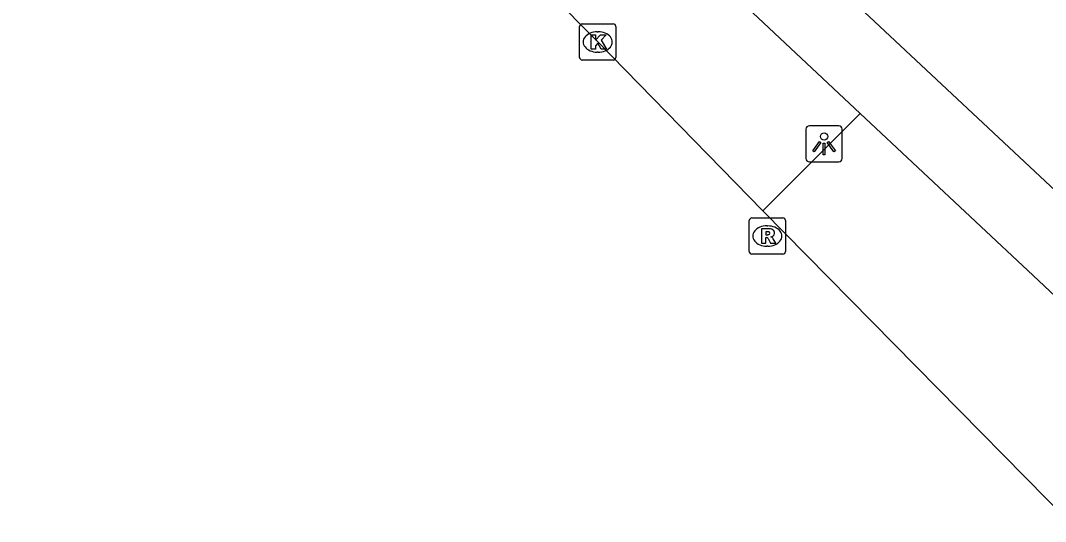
# Model space of a CAD drawing. Extents: x 161087 to 161922, y 382574 to 383873.
# Drawn here: x 161170.46 to 161198.72, y 383190.86 to 383204.67 of the extents above; entities that cross this region are included whole.
import ezdxf

# ---------------------------------------------------------------- set-up
doc = ezdxf.new("R2010")
doc.units = 0
for name, color, linetype in [('IMGEO_Fietspad_gesloten', 7, 'Continuous'), ('IMGEO_Kolk', 7, 'Continuous'), ('IMGEO_Lichtpunt', 7, 'Continuous'), ('IMGEO_Rijbaan_lokaal_gesloten', 7, 'Continuous'), ('IMGEO_Rioolput', 7, 'Continuous'), ('IMGEO_Voetpad_open', 7, 'Continuous')]:
    doc.layers.add(name, color=color, linetype=linetype)

msp = doc.modelspace()

# ---------------------------------------------------------------- linework, layer by layer
at = {"layer": 'IMGEO_Fietspad_gesloten'}
for points in [[(161174.04, 383223.328), (161199.844, 383199.176)], [(161193.612, 383202.105), (161172.013, 383222.368)], [(161202.392, 383193.868), (161198.375, 383197.637), (161193.612, 383202.105)]]:
    msp.add_lwpolyline(points, dxfattribs=at)
at = {"layer": 'IMGEO_Kolk'}
for p, q in [((161185.872, 383203.653), (161185.872, 383204.505)), ((161185.947, 383204.579), (161186.799, 383204.579)), ((161186.873, 383204.505), (161186.873, 383203.653)), ((161186.36, 383204.359), (161186.385, 383204.359)), ((161186.799, 383203.579), (161185.947, 383203.579)), ((161186.383, 383203.799), (161186.358, 383203.799))]:
    msp.add_line(p, q, dxfattribs=at)
for points in [[(161185.872, 383203.653), (161185.872, 383204.505)], [(161185.947, 383204.579), (161186.799, 383204.579)], [(161186.873, 383204.505), (161186.873, 383203.653)], [(161186.193, 383204.279), (161186.316, 383204.279), (161186.316, 383204.128), (161186.446, 383204.279), (161186.61, 383204.279), (161186.464, 383204.128), (161186.617, 383203.879), (161186.465, 383203.879), (161186.38, 383204.043), (161186.316, 383203.976), (161186.316, 383203.879), (161186.193, 383203.879), (161186.193, 383204.279)], [(161186.799, 383203.579), (161185.947, 383203.579)]]:
    msp.add_lwpolyline(points, dxfattribs=at)
for centre, start, end in [((161185.949, 383204.503), 91.552, 178.448), ((161185.949, 383204.503), 91.552, 178.448), ((161186.797, 383204.503), 1.552, 88.448), ((161186.797, 383204.503), 1.552, 88.448), ((161185.949, 383203.655), 181.552, 268.448), ((161185.949, 383203.655), 181.552, 268.448), ((161186.797, 383203.655), 271.552, 358.448), ((161186.797, 383203.655), 271.552, 358.448)]:
    msp.add_arc(centre, 0.0765, start, end, dxfattribs=at)
for centre, major_axis, ratio, start_param, end_param in [((161186.359, 383204.079), (-0.387, 0.002), 0.722429, 4.712389, 7.853982), ((161186.384, 383204.079), (-0.39, 0.002), 0.717154, 1.570796, 4.712389)]:
    msp.add_ellipse(centre, major_axis=major_axis, ratio=ratio, start_param=start_param, end_param=end_param, dxfattribs=at)
at = {"layer": 'IMGEO_Lichtpunt'}
for p, q in [((161192.115, 383201.675), (161192.115, 383200.868)), ((161192.115, 383201.675), (161192.115, 383200.868)), ((161193.017, 383201.77), (161192.209, 383201.77)), ((161193.017, 383201.77), (161192.209, 383201.77)), ((161193.111, 383200.868), (161193.111, 383201.675)), ((161193.111, 383200.868), (161193.111, 383201.675)), ((161192.209, 383200.774), (161193.017, 383200.774)), ((161192.209, 383200.774), (161193.017, 383200.774))]:
    msp.add_line(p, q, dxfattribs=at)
for points in [[(161192.489, 383201.339), (161192.528, 383201.311), (161192.34, 383201.049), (161192.302, 383201.076), (161192.489, 383201.339)], [(161192.591, 383201.291), (161192.638, 383201.291), (161192.638, 383200.969), (161192.591, 383200.969), (161192.591, 383201.291)], [(161192.701, 383201.311), (161192.739, 383201.338), (161192.926, 383201.076), (161192.887, 383201.048), (161192.701, 383201.311)]]:
    msp.add_lwpolyline(points, dxfattribs=at)
msp.add_circle((161192.614, 383201.473), 0.0994, dxfattribs=at)
for centre, start, end in [((161192.209, 383201.675), 90, 180), ((161192.209, 383201.675), 90, 180), ((161193.017, 383201.675), 0, 90), ((161193.017, 383201.675), 0, 90), ((161192.209, 383200.868), 180, 270), ((161192.209, 383200.868), 180, 270), ((161193.017, 383200.868), 270, 0), ((161193.017, 383200.868), 270, 360)]:
    msp.add_arc(centre, 0.0946, start, end, dxfattribs=at)
at = {"layer": 'IMGEO_Rijbaan_lokaal_gesloten'}
for points in [[(161190.928, 383199.427), (161186.373, 383204.079), (161181.091, 383209.414), (161179.027, 383211.624), (161175.434, 383215.451), (161170.46, 383220.713)], [(161199.363, 383190.86), (161190.928, 383199.427)]]:
    msp.add_lwpolyline(points, dxfattribs=at)
at = {"layer": 'IMGEO_Rioolput'}
for p, q in [((161190.549, 383198.303), (161190.549, 383199.155)), ((161190.624, 383199.229), (161191.476, 383199.229)), ((161191.037, 383199.009), (161191.062, 383199.009)), ((161191.55, 383199.155), (161191.55, 383198.303)), ((161191.06, 383198.449), (161191.035, 383198.449)), ((161191.476, 383198.229), (161190.624, 383198.229))]:
    msp.add_line(p, q, dxfattribs=at)
for points in [[(161190.549, 383198.303), (161190.549, 383199.155)], [(161190.624, 383199.229), (161191.476, 383199.229)], [(161191.55, 383199.155), (161191.55, 383198.303)], [(161191.138, 383198.927), (161190.886, 383198.929), (161190.886, 383198.529)], [(161191.064, 383198.848), (161191.01, 383198.848), (161191.01, 383198.767)], [(161191.01, 383198.767), (161191.062, 383198.767)], [(161190.886, 383198.529), (161191.01, 383198.529), (161191.01, 383198.691), (161191.021, 383198.691)], [(161191.068, 383198.662), (161191.139, 383198.529), (161191.279, 383198.529), (161191.214, 383198.655)], [(161191.476, 383198.229), (161190.624, 383198.229)]]:
    msp.add_lwpolyline(points, dxfattribs=at)
for centre, radius, start, end in [((161190.626, 383199.153), 0.0765, 91.552, 178.448), ((161190.626, 383199.153), 0.0765, 91.552, 178.448), ((161191.474, 383199.153), 0.0765, 1.552, 88.448), ((161191.474, 383199.153), 0.0765, 1.552, 88.448), ((161191.046, 383198.956), 0.19, 274.7715, 282.9687), ((161191.07, 383198.752), 0.0964, 77.0061, 93.1865), ((161191.084, 383198.809), 0.0378, 276.6634, 79.6772), ((161191.137, 383198.817), 0.109, 350.3612, 89.416), ((161191.135, 383198.817), 0.112, 277.5842, 350.9817), ((161191.02, 383198.638), 0.0533, 26.0293, 88.6989), ((161191.119, 383198.602), 0.108, 29.5134, 73.7905), ((161190.626, 383198.305), 0.0765, 181.552, 268.448), ((161190.626, 383198.305), 0.0765, 181.552, 268.448), ((161191.474, 383198.305), 0.0765, 271.552, 358.448), ((161191.474, 383198.305), 0.0765, 271.552, 358.448)]:
    msp.add_arc(centre, radius, start, end, dxfattribs=at)
for centre, major_axis, ratio, start_param, end_param in [((161191.036, 383198.729), (-0.387, 0.002), 0.722429, 4.712389, 7.853982), ((161191.061, 383198.729), (-0.39, 0.002), 0.717154, 1.570796, 4.712389)]:
    msp.add_ellipse(centre, major_axis=major_axis, ratio=ratio, start_param=start_param, end_param=end_param, dxfattribs=at)
at = {"layer": 'IMGEO_Voetpad_open'}
msp.add_lwpolyline([(161193.612, 383202.105), (161190.928, 383199.427)], dxfattribs=at)

doc.saveas('drawing.dxf')
